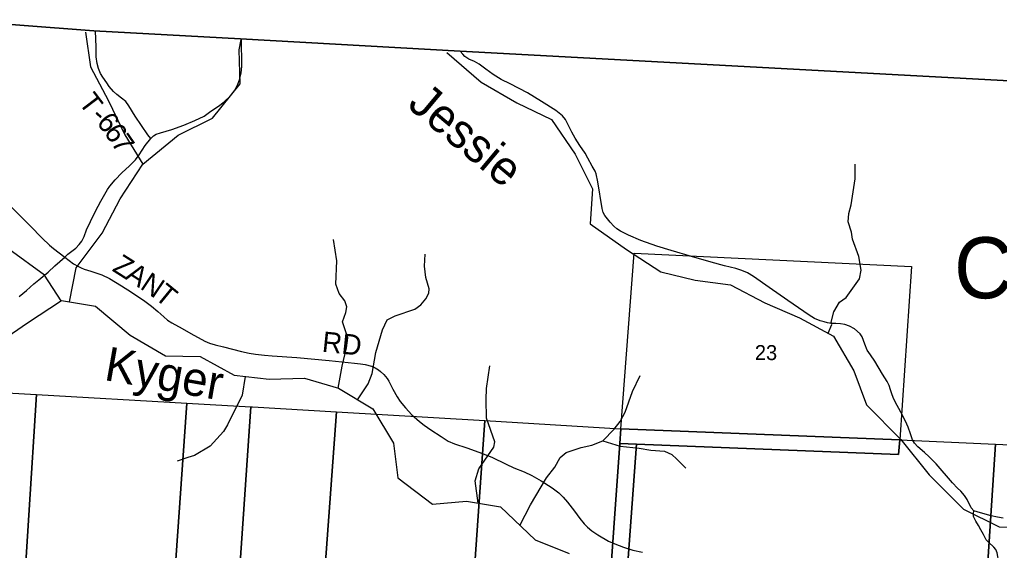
# Model space of a CAD drawing. Extents: x 1878108 to 2183446, y 146837 to 508383.
# Drawn here: x 2052165 to 2066610, y 359472 to 367290 of the extents above; entities that cross this region are included whole.
import ezdxf

# ---------------------------------------------------------------- set-up
doc = ezdxf.new("R2010")
doc.units = 0
for name, color, linetype in [('GM_X_Adjacent_County', 7, 'Continuous'), ('GM_X_County', 7, 'Continuous'), ('GM_X_County_Road', 7, 'Continuous'), ('GM_X_County_Road_Text', 7, 'Continuous'), ('GM_X_Minor_River', 7, 'Continuous'), ('GM_X_Minor_River_Text', 7, 'Continuous'), ('GM_X_Section', 7, 'Continuous'), ('GM_X_Section_Text', 7, 'Continuous'), ('GM_X_Township', 7, 'Continuous'), ('GM_X_Township_Road', 7, 'Continuous'), ('GM_X_Township_Road_Text', 7, 'Continuous'), ('GM_X_Township_Text', 7, 'Continuous')]:
    doc.layers.add(name, color=color, linetype=linetype)

msp = doc.modelspace()

# ---------------------------------------------------------------- linework, layer by layer
at = {"layer": 'GM_X_Adjacent_County'}
msp.add_lwpolyline([(2083412, 365486), (2078084, 365756), (2076408, 365841), (2075066, 365909), (2073987, 365996), (2069121, 366259), (2058659, 366826), (2055421, 367007), (2053261, 367127), (2051071, 367290)], dxfattribs=at)
at = {"layer": 'GM_X_County'}
msp.add_lwpolyline([(2051071, 367290), (2053261, 367127), (2055421, 367007), (2058659, 366826), (2069121, 366259), (2073987, 365996), (2075066, 365909), (2076408, 365841), (2078084, 365756), (2083412, 365486)], dxfattribs=at)
at = {"layer": 'GM_X_County_Road'}
for points in [[(2052833, 363792), (2052877, 363835), (2052992, 363922), (2053045, 363976), (2053081, 364029), (2053115, 364098), (2053153, 364196), (2053212, 364317), (2053284, 364469), (2053365, 364617), (2053459, 364786), (2053493, 364838), (2053572, 364929), (2053673, 365033), (2053785, 365136), (2053872, 365224), (2053926, 365297), (2054016, 365435), (2054098, 365540), (2054139, 365576), (2054179, 365601), (2054244, 365623), (2054407, 365671), (2054584, 365734), (2054749, 365803), (2054885, 365870), (2054986, 365940), (2055098, 366016), (2055179, 366077), (2055273, 366166), (2055345, 366258), (2055384, 366338), (2055408, 366401), (2055432, 366503), (2055442, 366604), (2055439, 366745), (2055438, 366867), (2055436, 367008)], [(2051984, 364590), (2052277, 364297), (2052371, 364203), (2052449, 364122), (2052499, 364073), (2052608, 363968), (2052666, 363919), (2052833, 363792), (2052894, 363743), (2052962, 363695), (2053034, 363656), (2053073, 363636), (2053119, 363614), (2053215, 363585), (2053379, 363532), (2053490, 363475), (2053667, 363368), (2053815, 363274), (2054011, 363143), (2054111, 363068), (2054203, 362993), (2054290, 362913), (2054347, 362864), (2054408, 362822), (2054560, 362739), (2054689, 362669), (2054897, 362554), (2054963, 362526), (2055049, 362498), (2055172, 362469), (2055438, 362403), (2055549, 362378), (2055641, 362362), (2055776, 362346), (2055891, 362338), (2056253, 362312), (2056729, 362269), (2057104, 362231), (2057189, 362221), (2057261, 362211), (2057352, 362185), (2057405, 362161), (2057458, 362130), (2057488, 362108), (2057536, 362062), (2057582, 362006), (2057609, 361964), (2057669, 361845), (2057730, 361735), (2057777, 361666), (2057852, 361570), (2057948, 361468), (2058059, 361370), (2058132, 361317), (2058227, 361248), (2058379, 361149), (2058484, 361080), (2058576, 361041), (2058759, 360981), (2058935, 360919), (2059125, 360846), (2059340, 360744), (2059453, 360688), (2059606, 360627), (2059719, 360576), (2059853, 360496), (2060016, 360394), (2060113, 360320), (2060177, 360257), (2060244, 360181), (2060347, 360048), (2060425, 359944), (2060487, 359864), (2060536, 359814), (2060599, 359761), (2060691, 359699), (2060849, 359610), (2060939, 359567), (2061069, 359518), (2061207, 359477), (2061347, 359447)], [(2052161, 363214), (2052267, 363302), (2052377, 363397), (2052448, 363456), (2052510, 363508), (2052586, 363572), (2052686, 363664), (2052833, 363792)]]:
    msp.add_lwpolyline(points, dxfattribs=at)
at = {"layer": 'GM_X_Minor_River'}
for points in [[(2052780, 363150), (2052534, 363526), (2052008, 363909), (2051502, 364391), (2051420, 364902), (2051064, 365472), (2051080, 365985), (2051036, 366492), (2050921, 366992), (2050876, 367249)], [(2053139, 367104), (2053212, 366595), (2053477, 366093), (2053715, 365591), (2053983, 365159)], [(2052901, 363133), (2052998, 363634), (2053380, 364146), (2053648, 364648), (2053983, 365159), (2054501, 365589), (2055008, 365837), (2055419, 366342), (2055401, 366847), (2055430, 366997)], [(2058463, 366806), (2058970, 366368), (2059496, 366065), (2060005, 365818), (2060355, 365310), (2060611, 364796), (2060579, 364283), (2061113, 363902), (2061619, 363575), (2062126, 363451), (2062644, 363386), (2063150, 363121), (2063665, 362897), (2064166, 362630), (2064464, 362118), (2064649, 361615), (2065159, 361106), (2065575, 360586), (2066082, 360079), (2066609, 359820), (2067109, 359808)], [(2064427, 364564), (2064483, 364945), (2064482, 365160)], [(2064084, 362674), (2064142, 362798), (2064132, 362836), (2064168, 362985), (2064251, 363129), (2064352, 363197), (2064549, 363473), (2064570, 363599), (2064540, 363800), (2064443, 364058), (2064432, 364160), (2064382, 364311), (2064389, 364436), (2064427, 364564)], [(2056863, 361863), (2056920, 362184), (2056985, 362455), (2057004, 362605), (2056924, 362837), (2056975, 362975), (2056987, 363061), (2056960, 363146), (2056878, 363256), (2056829, 363395), (2056842, 363739), (2056791, 364052)], [(2057149, 361692), (2057305, 361927), (2057362, 362077), (2057417, 362386), (2057517, 362719), (2057586, 362866), (2057702, 362929), (2057993, 363027), (2058079, 363088), (2058152, 363178), (2058196, 363261), (2058204, 363327), (2058153, 363494), (2058134, 363661), (2058144, 363837)], [(2051772, 362474), (2052281, 362826), (2052784, 363152), (2053285, 363070), (2053795, 362643), (2054314, 362340), (2054828, 362328), (2055330, 362053), (2055846, 361994), (2056366, 362010), (2056869, 361861), (2057375, 361555), (2057679, 361051), (2057741, 360540), (2058253, 360151), (2058753, 360196), (2059254, 360112), (2059764, 359629), (2060267, 359426)], [(2058927, 360167), (2058880, 360496), (2058936, 360675), (2059158, 360995), (2059172, 361071), (2059050, 361419), (2059043, 361694), (2059050, 361855), (2059097, 362190)], [(2055491, 362034), (2055447, 361758), (2055232, 361320), (2055171, 361223), (2054973, 361007), (2054742, 360871), (2054645, 360838), (2054487, 360788)], [(2059540, 359841), (2059695, 360145), (2059933, 360540), (2060056, 360696), (2060133, 360842), (2060225, 360912), (2060442, 360989), (2060602, 361020), (2060763, 361088), (2060932, 361260), (2061021, 361370), (2061091, 361510), (2061203, 361813), (2061312, 362046)], [(2060763, 361088), (2061021, 361007), (2061301, 360979), (2061473, 360946), (2061674, 360933), (2061780, 360883), (2061854, 360818), (2061987, 360685)]]:
    msp.add_lwpolyline(points, dxfattribs=at)
at = {"layer": 'GM_X_Section'}
for points in [[(2065315, 363655), (2065143, 361100), (2061031, 361263), (2061224, 363852)], [(2050224, 361889), (2052412, 361767), (2052076, 356435), (2049893, 356551)], [(2052412, 361767), (2054629, 361642), (2054256, 356327), (2052076, 356435)], [(2054629, 361642), (2055574, 361589), (2055210, 356280), (2054256, 356327)], [(2055574, 361589), (2055601, 361588), (2056839, 361514), (2056451, 356219), (2055210, 356280)], [(2056839, 361514), (2059023, 361383), (2058653, 356110), (2056451, 356219)], [(2059023, 361383), (2061031, 361263), (2061016, 361049), (2060656, 356011), (2058653, 356110)], [(2065143, 361100), (2065125, 360885), (2061262, 361039), (2061016, 361049), (2061031, 361263)], [(2061262, 361039), (2061086, 358686), (2060912, 356364), (2060885, 356000), (2060656, 356011), (2061016, 361049)], [(2066553, 361036), (2066386, 358472), (2061086, 358686), (2061262, 361039), (2065125, 360885), (2065143, 361100)], [(2067527, 360995), (2069735, 360902), (2072035, 360805), (2071684, 355405), (2066899, 355705), (2066208, 355752), (2066235, 356167), (2066386, 358472), (2066553, 361036)]]:
    msp.add_lwpolyline(points, close=True, dxfattribs=at)
at = {"layer": 'GM_X_Township'}
msp.add_lwpolyline([(2051071, 367290), (2053261, 367127), (2055421, 367007), (2058659, 366826), (2069121, 366259), (2073987, 365996), (2075066, 365909), (2076408, 365841), (2078084, 365756), (2083412, 365486)], dxfattribs=at)
at = {"layer": 'GM_X_Township_Road'}
for points in [[(2054098, 365540), (2054056, 365593), (2053867, 365870), (2053774, 366022), (2053729, 366083), (2053668, 366132), (2053599, 366186), (2053547, 366233), (2053486, 366304), (2053451, 366358), (2053390, 366444), (2053357, 366496), (2053326, 366572), (2053308, 366642), (2053295, 366744), (2053292, 366886), (2053282, 367126)], [(2066667, 359946), (2066584, 359960), (2066489, 359981), (2066399, 360005), (2066283, 360039), (2066234, 360057), (2066196, 360097), (2066134, 360220), (2066096, 360281), (2066040, 360343), (2065993, 360391), (2065921, 360469), (2065678, 360746), (2065629, 360798), (2065577, 360849), (2065505, 360914), (2065406, 360998), (2065358, 361051), (2065331, 361101), (2065299, 361189), (2065266, 361288), (2065226, 361376), (2065155, 361510), (2065075, 361661), (2065042, 361726), (2065022, 361779), (2065007, 361839), (2064987, 361899), (2064957, 361958), (2064887, 362067), (2064773, 362260), (2064710, 362352), (2064663, 362423), (2064626, 362509), (2064585, 362618), (2064555, 362662), (2064472, 362737), (2064400, 362776), (2064333, 362800), (2064266, 362810), (2064201, 362813), (2064135, 362815), (2064077, 362826), (2064025, 362838), (2063969, 362854), (2063883, 362888), (2063804, 362938), (2063493, 363154), (2063217, 363344), (2062984, 363504), (2062894, 363562), (2062815, 363595), (2062722, 363625), (2062558, 363666), (2062360, 363717), (2062071, 363803), (2061772, 363888), (2061559, 363951), (2061322, 364039), (2061141, 364117), (2061024, 364174), (2060970, 364210), (2060925, 364247), (2060871, 364307), (2060795, 364407), (2060769, 364450), (2060754, 364510), (2060689, 364903), (2060665, 365017), (2060650, 365060), (2060608, 365134), (2060543, 365250), (2060501, 365324), (2060426, 365436), (2060356, 365546), (2060309, 365631), (2060257, 365729), (2060212, 365821), (2060170, 365874), (2060122, 365914), (2060069, 365952), (2059857, 366084), (2059653, 366214), (2059395, 366343), (2059267, 366407), (2059145, 366480), (2059040, 366561), (2058940, 366636), (2058873, 366672), (2058788, 366710), (2058731, 366748), (2058700, 366779), (2058659, 366826)], [(2066489, 357770), (2066511, 358046), (2066536, 358322), (2066548, 358475), (2066582, 358863), (2066602, 359124), (2066607, 359229), (2066602, 359298), (2066579, 359438), (2066558, 359485), (2066530, 359521), (2066448, 359594), (2066416, 359629), (2066374, 359704), (2066335, 359776), (2066302, 359839), (2066265, 359902), (2066227, 359970), (2066228, 360019), (2066234, 360057)]]:
    msp.add_lwpolyline(points, dxfattribs=at)

# ---------------------------------------------------------------- texts
at = {"layer": 'GM_X_County_Road_Text'}
for s, rotation, p in [('Z', 327.7352, (2053517, 363597)), ('A', 327.2142, (2053706, 363478)), ('N', 326.0856, (2053927, 363336)), ('T', 320.7432, (2054140, 363193)), ('RD', 354.0934, (2056615, 362400))]:
    msp.add_text(s, height=300, rotation=rotation, dxfattribs=at).set_placement(p)
at = {"layer": 'GM_X_Minor_River_Text'}
for s, rotation, p in [('Jessie', 319.9946, (2057865, 366011)), ('Kyger', 349.9983, (2053398, 361984))]:
    msp.add_text(s, height=500, rotation=rotation, dxfattribs=at).set_placement(p)
at = {"layer": 'GM_X_Section_Text'}
msp.add_text('23', height=221, rotation=0, dxfattribs=at).set_placement((2063005, 362275))
at = {"layer": 'GM_X_Township_Road_Text'}
for s, rotation, p in [('T', 307.295, (2053024, 366068)), ('-', 318.722, (2053204, 365842)), ('6', 309.3498, (2053288, 365770)), ('6', 303.3134, (2053400, 365634)), ('7', 304.5757, (2053505, 365474))]:
    msp.add_text(s, height=300, rotation=rotation, dxfattribs=at).set_placement(p)
at = {"layer": 'GM_X_Township_Text'}
msp.add_text('CHESHIRE', height=900, rotation=0, dxfattribs=at).set_placement((2065941, 363185))

doc.saveas('drawing.dxf')
